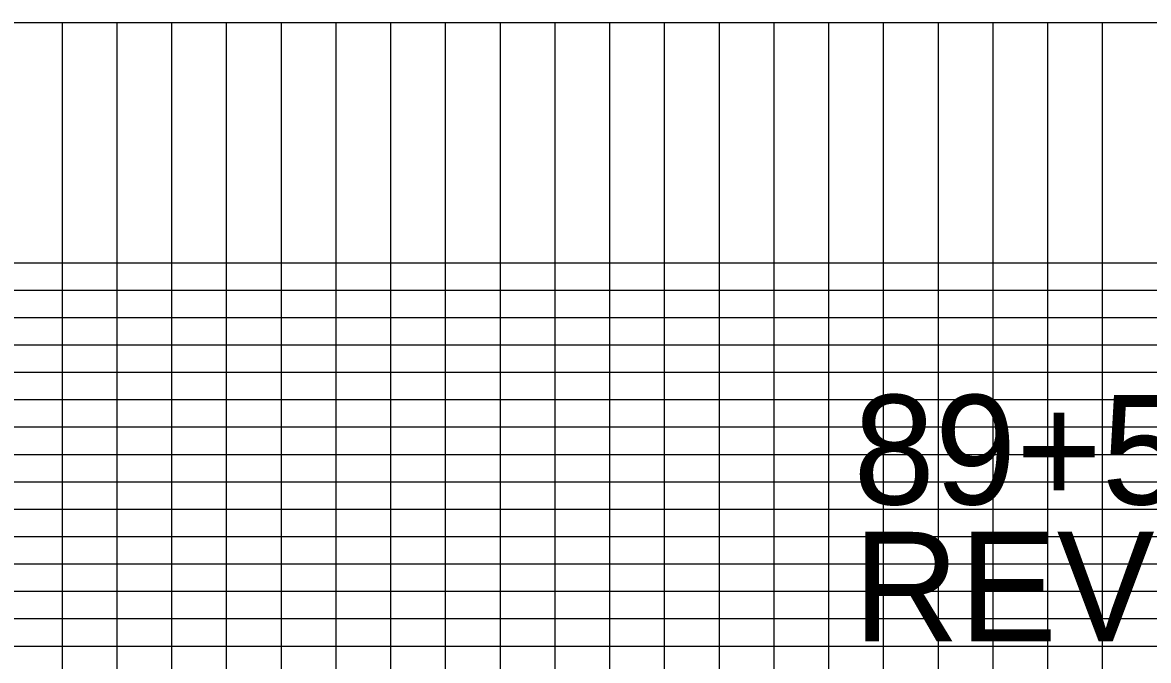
# Model space of a CAD drawing. Extents: x 2345490 to 2436403, y 465165 to 573888.
# Drawn here: x 2388249 to 2390305, y 565450 to 566615 of the extents above; entities that cross this region are included whole.
import ezdxf

# ---------------------------------------------------------------- set-up
doc = ezdxf.new("R2010")
doc.units = 0
doc.layers.add('Old_Level_57', color=7, linetype='Continuous')
doc.layers.add('Old_Level_63', color=7, linetype='Continuous')

msp = doc.modelspace()

# ---------------------------------------------------------------- linework, layer by layer
at = {"layer": 'Old_Level_57'}
for p, q in [((2381103.478, 566615.2835), (2410861.12275, 566615.2835)), ((2388321.5425, 564276.534), (2388321.5425, 566615.2835)), ((2388421.5425, 564276.534), (2388421.5425, 566615.2835)), ((2388521.54225, 564276.534), (2388521.54225, 566615.2835)), ((2388621.54225, 564276.534), (2388621.54225, 566615.2835)), ((2388721.54225, 564276.534), (2388721.54225, 566615.2835)), ((2388821.54225, 564276.534), (2388821.54225, 566615.2835)), ((2388921.5425, 564276.534), (2388921.5425, 566615.2835)), ((2389021.54225, 564276.534), (2389021.54225, 566615.2835)), ((2389121.54225, 564276.534), (2389121.54225, 566615.2835)), ((2389221.54225, 564276.534), (2389221.54225, 566615.2835)), ((2389321.5425, 564276.534), (2389321.5425, 566615.2835)), ((2389421.5425, 564276.534), (2389421.5425, 566615.2835)), ((2389521.54225, 564276.534), (2389521.54225, 566615.2835)), ((2389621.54225, 564276.534), (2389621.54225, 566615.2835)), ((2389721.54225, 564276.534), (2389721.54225, 566615.2835)), ((2389821.54225, 564276.534), (2389821.54225, 566615.2835)), ((2389921.5425, 564276.534), (2389921.5425, 566615.2835)), ((2390021.54225, 564276.534), (2390021.54225, 566615.2835)), ((2390121.54225, 564276.534), (2390121.54225, 566615.2835)), ((2390221.54225, 564276.534), (2390221.54225, 566615.2835)), ((2381271.5425, 566176.534), (2410861.12275, 566176.534)), ((2381271.5425, 566126.534), (2410861.12275, 566126.534)), ((2381271.5425, 566076.534), (2410861.12275, 566076.534)), ((2381271.5425, 566026.534), (2410861.12275, 566026.534)), ((2381271.5425, 565976.534), (2410861.12275, 565976.534)), ((2381271.5425, 565926.534), (2410861.12275, 565926.534)), ((2381271.5425, 565876.534), (2410861.12275, 565876.534)), ((2381271.5425, 565826.534), (2410861.12275, 565826.534)), ((2381271.5425, 565776.534), (2410861.12275, 565776.534)), ((2381271.5425, 565726.534), (2410861.12275, 565726.534)), ((2381271.5425, 565676.534), (2410861.12275, 565676.534)), ((2381271.5425, 565626.534), (2410861.12275, 565626.534)), ((2381271.5425, 565576.534), (2410861.12275, 565576.534)), ((2381271.5425, 565526.534), (2410861.12275, 565526.534)), ((2381271.5425, 565476.534), (2410861.12275, 565476.534))]:
    msp.add_line(p, q, dxfattribs=at)

# ---------------------------------------------------------------- texts
at = {"layer": 'Old_Level_63'}
for s, p in [('89+50 TO 136+00', (2389766.40125, 565735.0695)), ('REVISED 2/2/05', (2389766.40125, 565485.0695))]:
    msp.add_text(s, height=199.9999995, dxfattribs=at).set_placement(p)

doc.saveas('drawing.dxf')
